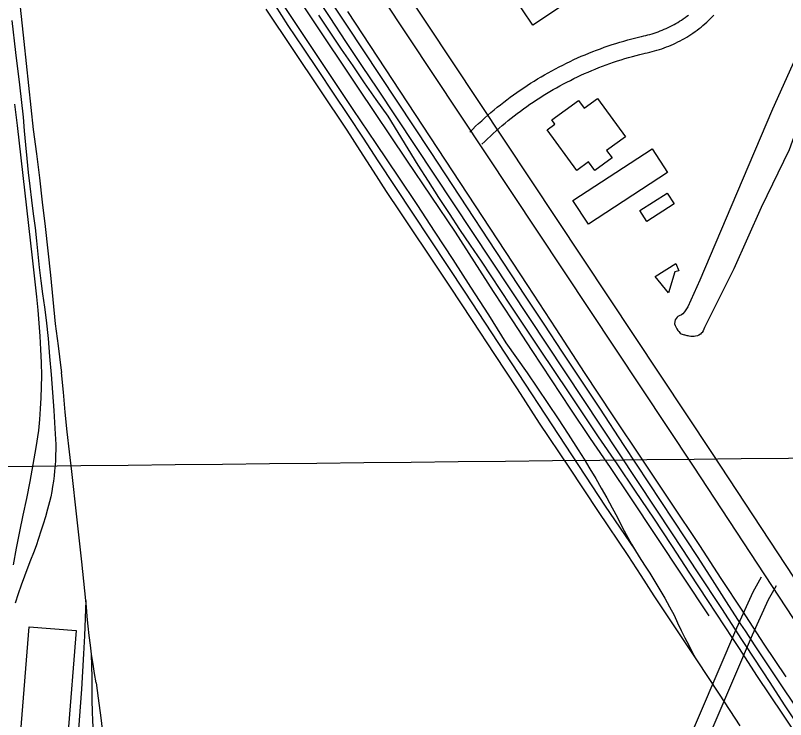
# Model space of a CAD drawing. Extents: x 3677843 to 3715951, y 511991 to 537744.
# Drawn here: x 3703871 to 3705217, y 529332 to 530562 of the extents above; entities that cross this region are included whole.
import ezdxf

# ---------------------------------------------------------------- set-up
doc = ezdxf.new("R2010")
doc.units = 0
for name, color, linetype in [('V-BLDG-OTLN', 7, 'Continuous'), ('V-GRID-MAJR', 7, 'Continuous'), ('V-RAIL-TRAK', 7, 'Continuous'), ('V-ROAD-CNTR', 7, 'Continuous'), ('V-TOPO-SHOR', 7, 'Continuous')]:
    doc.layers.add(name, color=color, linetype=linetype)

msp = doc.modelspace()

# ---------------------------------------------------------------- linework, layer by layer
at = {"layer": 'V-BLDG-OTLN'}
for points in [[(3704873.5402139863, 530611.1387514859), (3704775.1774107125, 530545.322883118), (3704739.140482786, 530599.1807754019), (3704837.5032860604, 530664.99664377)], [(3704888.3401843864, 530417.0261397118), (3704937.036086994, 530350.3002731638), (3704904.260152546, 530326.380321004), (3704913.700133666, 530313.445346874), (3704883.4401941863, 530291.361391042), (3704872.476216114, 530306.3853609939), (3704851.920257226, 530291.384390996), (3704800.340360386, 530362.0652496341), (3704813.96833313, 530372.010229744), (3704808.3733443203, 530379.6772144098), (3704855.072250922, 530413.7561462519), (3704865.075230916, 530400.0481736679)], [(3705010.851939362, 530287.9353978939), (3704872.4492161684, 530197.4915787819), (3704845.446270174, 530238.81249614), (3704983.84799337, 530329.2573152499)], [(3705022.461916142, 530232.715508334), (3704974.4890120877, 530202.1055695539), (3704962.3670363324, 530221.1045315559), (3705010.340940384, 530251.7134703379)], [(3705012.1589367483, 530077.3708190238), (3704989.303982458, 530106.1017615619), (3705025.3569103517, 530128.619716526), (3705030.68789969, 530116.1317415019), (3705023.423914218, 530113.9477458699)], [(3703894.591, 529493.781), (3703976.955, 529487.25), (3703962.4760000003, 529304.706), (3703880.109, 529311.241)]]:
    msp.add_lwpolyline(points, close=True, dxfattribs=at)
at = {"layer": 'V-GRID-MAJR'}
msp.add_spline([(3681966.5640000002, 529526.479), (3687244.413, 529585.207), (3692522.254, 529644.703), (3697800.0870000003, 529704.966), (3703077.91, 529765.996), (3708355.725, 529827.795), (3713633.5300000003, 529890.361), (3713633.531, 529890.361)], degree=3, dxfattribs=at)
at = {"layer": 'V-RAIL-TRAK'}
for points in [[(3704343.521, 530625.555), (3704385.3880000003, 530561.367), (3704469.88, 530435.352), (3704554.583, 530309.475), (3704639.492, 530183.738), (3704672.669, 530131.834), (3704706.035, 530080.0480000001), (3704739.59, 530028.385), (3704773.332, 529976.845), (3704807.264, 529925.428), (3704841.379, 529874.136), (3704875.683, 529822.969), (3704910.176, 529771.927), (3704944.85, 529721.009), (3704990.7320000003, 529651.568), (3705036.787, 529582.243), (3705083.023, 529513.035)], [(3703877.3140000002, 530593.459), (3703885.594, 530516.643), (3703893.741, 530439.812), (3703901.755, 530362.973), (3703907.268, 530320.567), (3703912.578, 530278.135), (3703917.69, 530235.678), (3703922.6010000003, 530193.196), (3703927.312, 530150.692), (3703931.821, 530108.165), (3703936.128, 530065.618), (3703940.237, 530023.0480000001), (3703945.406, 529984.683), (3703950.366, 529946.289), (3703951.359, 529938.255)], [(3705240.807, 529319.044), (3705215.424, 529357.608), (3705190.231, 529396.297), (3705147.862, 529460.944), (3705140.733, 529471.794), (3705105.4220000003, 529525.544), (3705062.909, 529590.101), (3705020.327, 529654.609), (3704768.894, 530034.0480000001), (3704504.326, 530433.08), (3704476.315, 530474.755), (3704448.472, 530516.54), (3704420.796, 530558.438), (3704393.285, 530600.447)], [(3704413.0870000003, 530599.7980000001), (3704449.484, 530545.081), (3704595.812, 530324.635), (3704762.091, 530071.666), (3704794.2120000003, 530022.612), (3704826.515, 529973.675), (3704858.9960000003, 529924.857), (3704891.6580000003, 529876.157), (3704934.414, 529810.613), (3704977.36, 529745.194), (3705020.495, 529679.898), (3705063.823, 529614.728), (3705088.477, 529575.941), (3705113.323, 529537.275), (3705138.356, 529498.731), (3705146.326, 529486.589)], [(3704324.583, 530579.824), (3704346.984, 530544.326), (3704373.632, 530505.215), (3704400.105, 530465.981), (3704426.393, 530426.627), (3704452.505, 530387.154), (3704478.433, 530347.56), (3704504.18, 530307.849), (3704656.396, 530078.496), (3704901.517, 529704.828), (3704952.934, 529629.715)], [(3704308.598, 530572.973), (3704355.768, 530502.651), (3704402.878, 530432.29), (3704449.929, 530361.888), (3704472.782, 530326.0210000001), (3704495.83, 530290.277), (3704519.069, 530254.659), (3704542.5, 530219.1630000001), (3704566.122, 530183.796), (3704589.932, 530148.556), (3704629.622, 530089.027), (3704669.13, 530029.379), (3704708.458, 529969.61), (3704747.6010000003, 529909.72), (3704786.565, 529849.714), (3704837.887, 529772.563), (3704889.376, 529695.52), (3704941.0330000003, 529618.589), (3704963.8030000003, 529583.295), (3704986.7970000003, 529548.148), (3705010.018, 529513.149), (3705033.457, 529478.299), (3705061.648, 529435.87)], [(3704341.807, 530575.797), (3704381.2630000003, 530516.362), (3704420.878, 530457.03), (3704460.65, 530397.801), (3704500.576, 530338.678), (3704540.6550000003, 530279.661), (3704572.4050000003, 530231.723), (3704603.965, 530183.661), (3704635.33, 530135.469), (3704666.501, 530087.155), (3704697.4790000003, 530038.713), (3704728.262, 529990.149), (3704746.9050000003, 529963.836), (3704765.3510000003, 529937.384), (3704783.603, 529910.797)], [(3704451.2600000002, 530569.088), (3704556.332, 530409.6630000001), (3704661.176, 530250.089), (3704765.79, 530090.3640000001), (3704815.4390000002, 530014.326), (3704865.275, 529938.4130000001), (3704915.3000000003, 529862.62), (3704965.511, 529786.953), (3705015.91, 529711.408), (3705066.491, 529635.991), (3705103.943, 529578.464), (3705141.565, 529521.051), (3705153.257, 529503.321), (3705179.3570000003, 529463.748), (3705217.316, 529406.557)], [(3703864.184, 530553.578), (3703870.893, 530497.228), (3703877.603, 530440.875), (3703884.312, 530384.518), (3703886.204, 530360.294), (3703888.2970000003, 530336.087), (3703890.591, 530311.898), (3703893.088, 530287.73), (3703895.785, 530263.582), (3703898.683, 530239.458), (3703901.779, 530215.362), (3703905.079, 530191.289), (3703907.295, 530168.096), (3703909.707, 530144.921), (3703912.316, 530121.7660000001), (3703915.12, 530098.634), (3703918.12, 530075.524), (3703921.313, 530052.441), (3703924.705, 530029.389), (3703927.736, 529997.893), (3703930.5500000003, 529966.378), (3703933.144, 529934.843), (3703935.522, 529903.291), (3703937.681, 529871.723), (3703939.62, 529840.143), (3703940.31, 529830.956), (3703940.792, 529821.756), (3703941.062, 529812.547), (3703941.128, 529803.335), (3703940.9820000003, 529794.123), (3703940.628, 529784.917), (3703940.0670000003, 529775.721), (3703939.295, 529766.54), (3703938.318, 529757.38), (3703937.132, 529748.243), (3703935.739, 529739.136), (3703934.142, 529730.063), (3703932.338, 529721.028), (3703930.328, 529712.037), (3703926.878, 529699.1240000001), (3703923.23, 529686.269), (3703919.3880000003, 529673.4670000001), (3703915.3510000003, 529660.726), (3703911.1180000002, 529648.049), (3703906.6950000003, 529635.4400000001), (3703902.08, 529622.898), (3703897.274, 529610.425), (3703892.2770000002, 529598.031), (3703886.34, 529582.501), (3703880.654, 529566.877), (3703875.225, 529551.16), (3703870.054, 529535.36)], [(3704400.715, 530562.932), (3704420.417, 530533.1190000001), (3704440.299, 530503.425), (3704460.363, 530473.856), (3704480.61, 530444.41), (3704501.036, 530415.089), (3704521.6410000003, 530385.892), (3704539.068, 530357.337), (3704556.67, 530328.89), (3704574.449, 530300.552), (3704592.404, 530272.327), (3704610.5330000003, 530244.214), (3704628.838, 530216.211), (3704647.315, 530188.326), (3704665.966, 530160.555), (3704684.787, 530132.899), (3704735.608, 530055.9450000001), (3704786.673, 529979.153), (3704837.986, 529902.525), (3704889.542, 529826.063), (3704921.855, 529778.644), (3704953.989, 529731.102), (3704985.9390000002, 529683.437), (3705017.71, 529635.651), (3705049.298, 529587.742), (3705080.704, 529539.714), (3705124.095, 529473.363), (3705134.518, 529457.5380000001)], [(3703868.819, 530406.9400000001), (3703873.472, 530369.904), (3703900.12, 530138.832), (3703907.649, 530070.248), (3703909.701, 530047.3420000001), (3703911.526, 530024.412), (3703913.119, 530001.468), (3703914.487, 529978.51), (3703915.626, 529955.5380000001), (3703916.5330000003, 529932.555), (3703915.847, 529913.365), (3703914.954, 529894.184), (3703913.85, 529875.013), (3703912.54, 529855.854), (3703911.018, 529836.713), (3703906.187, 529806.939), (3703901.077, 529777.214), (3703895.685, 529747.539), (3703890.0160000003, 529717.915), (3703883.839, 529689.023), (3703877.867, 529660.089), (3703872.098, 529631.1140000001), (3703866.531, 529602.098)], [(3704011.986, 529395.662), (3704009.105, 529412.158), (3704006.43, 529428.694), (3704003.899, 529445.77), (3704001.718, 529461.855), (3703999.6780000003, 529478.479), (3703997.849, 529495.127), (3703996.231, 529511.796), (3703994.828, 529528.483), (3703993.634, 529539.88), (3703986.56, 529607.382), (3703978.035, 529686.255), (3703969.245, 529765.098), (3703965.222, 529799.683), (3703961.421, 529834.294), (3703957.845, 529868.928), (3703954.491, 529903.582), (3703951.359, 529938.255)], [(3704783.603, 529910.797), (3704801.6580000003, 529884.075), (3704819.515, 529857.2220000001), (3704837.173, 529830.237), (3704854.63, 529803.122), (3704864.97, 529786.514), (3704875.132, 529769.795), (3704885.108, 529752.962), (3704894.9, 529736.025), (3704904.507, 529718.98), (3704913.926, 529701.832), (3704923.1580000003, 529684.581), (3704929.034, 529672.881), (3704935.106, 529661.279), (3704941.369, 529649.784), (3704947.824, 529638.393), (3704952.934, 529629.715), (3704961.3000000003, 529615.941), (3704970.583, 529601.73), (3704979.67, 529587.394), (3704988.559, 529572.933), (3704997.2460000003, 529558.349), (3705005.731, 529543.648), (3705014.0130000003, 529528.831), (3705022.089, 529513.901), (3705028.21, 529500.6630000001), (3705034.522, 529487.515), (3705041.022, 529474.459), (3705047.711, 529461.497), (3705054.586, 529448.633), (3705061.648, 529435.87), (3705100.742, 529376.087), (3705137.289, 529320.555)], [(3703993.634, 529539.88), (3703992.559, 529508.822), (3703991.254, 529477.77), (3703989.716, 529446.733), (3703987.949, 529415.706), (3703985.95, 529384.693), (3703983.722, 529353.694), (3703981.2600000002, 529322.714), (3703978.569, 529291.754), (3703977.904, 529276.956), (3703977.017, 529262.169), (3703975.913, 529247.399), (3703974.592, 529232.645), (3703973.054, 529217.914), (3703971.2970000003, 529203.205), (3703969.324, 529188.523), (3703967.1350000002, 529173.8740000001), (3703964.731, 529159.257), (3703962.109, 529144.679), (3703959.275, 529130.1410000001), (3703956.225, 529115.645), (3703919.9250000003, 528949.724)], [(3705146.326, 529486.589), (3705163.579, 529460.311), (3705188.988, 529422.013), (3705214.5840000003, 529383.843), (3705240.369, 529345.795)], [(3705134.518, 529457.5380000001), (3705167.703, 529407.155), (3705211.5330000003, 529341.091), (3705255.579, 529275.174)], [(3704021.464, 529167.529), (3704019.711, 529182.207), (3704017.616, 529201.726), (3704015.759, 529221.2710000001), (3704014.1350000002, 529240.835), (3704012.0500000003, 529258.411), (3704010.274, 529275.356), (3704008.6070000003, 529293.639), (3704007.253, 529311.286), (3704006.145, 529328.95), (3704005.279, 529346.629), (3704004.661, 529364.3150000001), (3704004.882, 529384.682), (3704004.829, 529405.05), (3704004.501, 529425.4130000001), (3704003.899, 529445.77)], [(3704011.986, 529395.662), (3704015.407, 529369.392), (3704019.736, 529334.5920000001), (3704023.863, 529299.768), (3704027.791, 529264.922), (3704031.5160000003, 529230.052), (3704033.636, 529215.206), (3704035.94, 529200.385), (3704038.43, 529185.596), (3704040.769, 529172.692), (3704043.964, 529156.115), (3704047.007, 529141.431), (3704050.235, 529126.7880000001), (3704057.657, 529099.738), (3704064.882, 529072.635), (3704071.911, 529045.48), (3704078.741, 529018.275), (3704085.37, 528991.02), (3704091.8030000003, 528963.716), (3704099.661, 528927.323), (3704107.761, 528890.981), (3704116.105, 528854.6950000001), (3704124.69, 528818.464), (3704133.519, 528782.292)]]:
    msp.add_lwpolyline(points, dxfattribs=at)
at = {"layer": 'V-ROAD-CNTR'}
for points in [[(3705389.300182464, 529340.523292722), (3705089.2727825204, 529796.464380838), (3704454.40905225, 530753.6554664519), (3703970.2390205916, 531486.5360006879), (3703583.2717945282, 532071.85383005)], [(3705355.8862492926, 529318.5353366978), (3705055.898849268, 529774.4164249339), (3704421.055118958, 530731.577510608), (3703936.869087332, 531464.482044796), (3703549.903861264, 532049.7938741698)], [(3704965.1570307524, 530525.6129225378), (3704969.017023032, 530526.399920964), (3704972.7170156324, 530527.2289193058), (3704976.401008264, 530528.1319175), (3704980.06800093, 530529.1059155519), (3704983.71299364, 530530.15191346), (3704987.33798639, 530531.2699112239), (3704990.9399791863, 530532.45690885), (3704994.51797203, 530533.714906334), (3704998.070964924, 530535.0419036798), (3705001.5969578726, 530536.4399008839), (3705005.0959508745, 530537.9058979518), (3705008.5639439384, 530539.4398948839), (3705012.0019370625, 530541.04189168), (3705015.408930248, 530542.7108883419), (3705018.7829235, 530544.445884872), (3705022.1209168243, 530546.2458812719), (3705025.420910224, 530548.110877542), (3705028.685903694, 530550.040873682), (3705031.914897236, 530552.0358696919), (3705035.1008908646, 530554.0918655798), (3705038.2468845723, 530556.2098613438), (3705041.3518783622, 530558.3898569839), (3705044.41287224, 530560.629852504), (3705047.428866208, 530562.927847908)], [(3704971.147018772, 530496.21698133), (3704975.2950104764, 530497.06197964), (3704979.571001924, 530498.0209777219), (3704983.8249934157, 530499.063975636), (3704988.055984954, 530500.187973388), (3704992.268976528, 530501.3959709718), (3704996.453968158, 530502.685968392), (3705000.613959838, 530504.0569656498), (3705004.7459515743, 530505.5109627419), (3705008.848943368, 530507.043959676), (3705012.9209352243, 530508.6579564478), (3705016.959927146, 530510.349953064), (3705020.9679191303, 530512.1219495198), (3705024.93791119, 530513.9719458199), (3705028.8709033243, 530515.8989419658), (3705032.7648955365, 530517.90193796), (3705036.6208878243, 530519.9819338), (3705040.436880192, 530522.1369294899), (3705044.205872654, 530524.36692503), (3705047.930865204, 530526.6679204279), (3705051.61285784, 530529.0419156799), (3705055.246850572, 530531.4899107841), (3705058.829843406, 530534.005905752), (3705062.364836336, 530536.59190058), (3705065.848829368, 530539.247895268), (3705069.2808225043, 530541.970889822), (3705072.656815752, 530544.759884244), (3705075.979809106, 530547.615878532), (3705079.2458025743, 530550.5378726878), (3705082.450796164, 530553.518866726), (3705085.5987898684, 530556.563860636), (3705088.68778369, 530559.6708544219), (3705091.715777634, 530562.837848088)], [(3704665.0726309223, 530358.45725685), (3704670.12362082, 530363.4432468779), (3704675.2926104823, 530368.431236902), (3704680.517600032, 530373.359227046), (3704685.799589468, 530378.2282173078), (3704691.1355787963, 530383.0352076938), (3704696.5275680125, 530387.7831981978), (3704701.971557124, 530392.4671888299), (3704707.4695461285, 530397.090179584), (3704713.021535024, 530401.6501704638), (3704718.622523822, 530406.1461614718), (3704724.2765125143, 530410.5781526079), (3704729.979501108, 530414.9451438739), (3704735.732489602, 530419.2461352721), (3704741.533478, 530423.4821267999), (3704747.3834663, 530427.6521184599), (3704753.279454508, 530431.7531102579), (3704759.22344262, 530435.7881021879), (3704765.212430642, 530439.755094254), (3704771.2454185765, 530443.6520864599), (3704777.3224064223, 530447.4820788), (3704783.4433941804, 530451.241071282), (3704789.606381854, 530454.9300639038), (3704795.811369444, 530458.5480566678), (3704802.057356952, 530462.0970495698), (3704808.344344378, 530465.5730426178), (3704814.66833173, 530468.97703581), (3704821.0323190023, 530472.309029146), (3704827.4343061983, 530475.5680226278), (3704833.8722933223, 530478.7540162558), (3704840.346280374, 530481.8660100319), (3704846.855267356, 530484.9040039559), (3704853.39825427, 530487.8679980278), (3704859.9752411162, 530490.75699225), (3704866.585227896, 530493.5709866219), (3704873.225214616, 530496.307981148), (3704879.896201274, 530498.970975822), (3704886.59818787, 530501.5559706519), (3704893.32817441, 530504.065965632), (3704900.08816089, 530506.4979607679), (3704906.874147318, 530508.852956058), (3704913.6871336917, 530511.1299515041), (3704920.524120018, 530513.329947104), (3704927.38810629, 530515.4509428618), (3704934.275092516, 530517.4939387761), (3704941.1830787, 530519.4579348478), (3704948.1140648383, 530521.3429310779), (3704955.0680509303, 530523.149927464), (3704962.0140370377, 530524.868924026), (3704964.660031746, 530525.5029227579)], [(3704686.14858877, 530337.1072995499), (3704691.077578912, 530341.9732898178), (3704696.000569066, 530346.7232803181), (3704700.977559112, 530351.4172709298), (3704706.007549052, 530356.0542616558), (3704711.089538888, 530360.6332524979), (3704716.22352862, 530365.153243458), (3704721.409518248, 530369.615234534), (3704726.645507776, 530374.0182257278), (3704731.931497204, 530378.3602170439), (3704737.2664865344, 530382.6422084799), (3704742.650475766, 530386.8622000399), (3704748.081464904, 530391.0211917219), (3704753.5604539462, 530395.118183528), (3704759.085442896, 530399.1521754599), (3704764.6554317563, 530403.1221675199), (3704770.271420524, 530407.0291597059), (3704775.931409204, 530410.87215202), (3704781.634397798, 530414.6491444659), (3704787.381386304, 530418.3621370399), (3704793.1683747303, 530422.0081297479), (3704798.9973630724, 530425.5871225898), (3704804.86835133, 530429.1021155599), (3704810.777339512, 530432.5481086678), (3704816.7253276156, 530435.9271019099), (3704822.7123156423, 530439.23709529), (3704828.736303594, 530442.479088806), (3704834.7962914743, 530445.6530824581), (3704840.892279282, 530448.756076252), (3704847.0242670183, 530451.790070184), (3704853.1902546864, 530454.754064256), (3704859.389242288, 530457.6480584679), (3704865.620229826, 530460.470052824), (3704871.8832173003, 530463.2210473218), (3704878.177204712, 530465.901041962), (3704884.5011920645, 530468.5080367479), (3704890.8561793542, 530471.043031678), (3704897.2381665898, 530473.5060267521), (3704903.6481537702, 530475.896021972), (3704910.0841408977, 530478.21201734), (3704916.5481279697, 530480.4550128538), (3704923.035114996, 530482.6240085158), (3704929.5481019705, 530484.718004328), (3704936.0840888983, 530486.7390002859), (3704942.641075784, 530488.6839963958), (3704949.22306262, 530490.5539926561), (3704955.824049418, 530492.3509890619), (3704962.4440361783, 530494.0699856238), (3704969.110022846, 530495.720982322), (3704971.6440177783, 530496.3269811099)], [(3704937.5885431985, 529041.6388881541), (3704945.0650709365, 529058.2428572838), (3705033.87289332, 529262.928447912), (3705131.8196974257, 529492.0369896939), (3705160.4786401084, 529554.9448638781), (3705174.9616111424, 529580.88881199)], [(3704432.812095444, 528250.5674726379), (3704488.212984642, 528272.5534286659), (3704560.064840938, 528296.7363802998), (3704602.2437565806, 528315.39134299), (3704647.215666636, 528352.0892695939), (3704683.5595939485, 528413.380147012), (3704743.1274748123, 528531.956909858), (3704790.784379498, 528646.783680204), (3704885.571189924, 528853.05026767), (3704972.5050160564, 529046.1128815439), (3705061.426838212, 529251.0624716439), (3705159.2656425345, 529479.921013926), (3705187.270586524, 529541.392890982), (3705201.155558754, 529566.2668412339)]]:
    msp.add_lwpolyline(points, dxfattribs=at)
at = {"layer": 'V-TOPO-SHOR'}
for points in [[(3705354.434, 530633.649), (3705319.395, 530553.65), (3705279.238, 530459.569), (3705272.784, 530444.451), (3705239.007, 530371.018), (3705223.3540000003, 530327.098), (3705174.577, 530226.537), (3705126.903, 530119.165), (3705075.259, 530016.7440000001), (3705073.203, 530011.221), (3705071.128, 530008.319), (3705070.35, 530007.264), (3705068.5270000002, 530005.415), (3705065.398, 530003.291), (3705063.045, 530002.486), (3705059.6410000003, 530001.6730000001), (3705057.286, 530001.13), (3705054.1380000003, 530001.106), (3705051.25, 530001.346), (3705048.625, 530001.849), (3705046.525, 530002.093), (3705045.215, 530002.085), (3705039.54, 530003.903)], [(3705284.028, 530598.233), (3705194.342, 530398.1190000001), (3705131.026, 530250.208), (3705066.95, 530099.432), (3705045.9990000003, 530052.73), (3705040.347, 530044.106), (3705037.514, 530040.704), (3705035.186, 530039.127), (3705031.3030000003, 530037.0160000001), (3705028.972, 530035.957), (3705027.4220000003, 530034.6460000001), (3705025.615, 530032.811), (3705024.335, 530030.462), (3705023.3170000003, 530027.593), (3705023.092, 530023.171), (3705023.893, 530020.578), (3705025.74, 530016.953), (3705027.061, 530014.363), (3705028.9, 530011.778), (3705030.477, 530009.71), (3705033.097, 530007.131), (3705034.669, 530005.583), (3705039.54, 530003.903)]]:
    msp.add_lwpolyline(points, dxfattribs=at)

doc.saveas('drawing.dxf')
